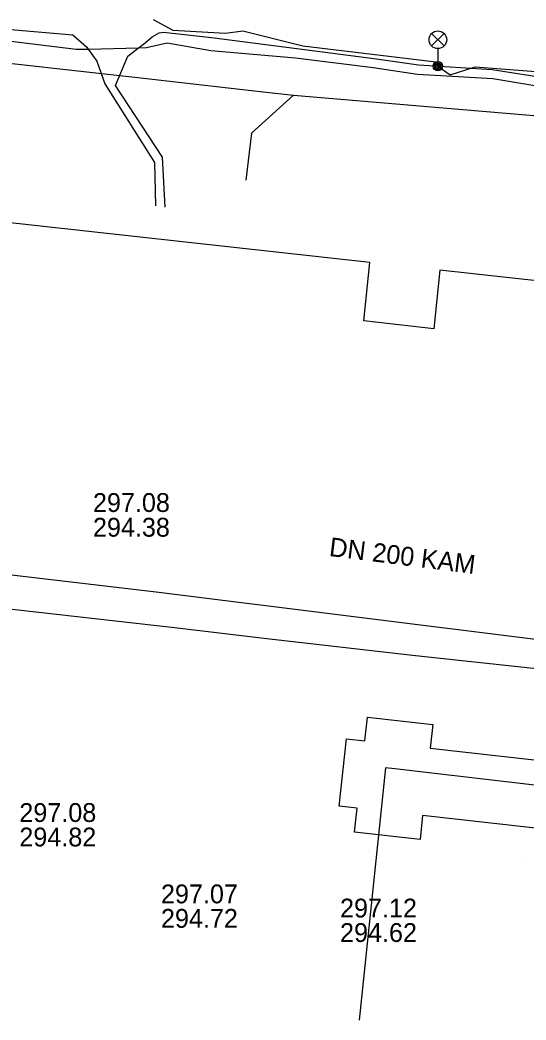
# Model space of a CAD drawing. Extents: x -595540 to -593988, y -1160850 to -1159202.
# Drawn here: x -594175.6 to -594154.08, y -1159696.6 to -1159654.11 of the extents above; entities that cross this region are included whole.
import ezdxf

# ---------------------------------------------------------------- set-up
doc = ezdxf.new("R2010")
doc.units = 0
for name, color, linetype in [('BVK-DESTOVA_popisy', 7, 'Continuous'), ('BVK-DESTOVA_trasa sítě', 7, 'Continuous'), ('BVK-SPLASKOVA_popisy', 7, 'Continuous'), ('BVK-SPLASKOVA_trasa sítě', 7, 'Continuous'), ('CETIN_kabel podzemní', 7, 'Continuous'), ('EON-NN_kabel', 7, 'Continuous'), ('TEPLARNY-TEPLOVODY_trasa sítě', 7, 'Continuous'), ('TSB_kabel VO', 7, 'Continuous'), ('TSB_kolektor', 7, 'Continuous'), ('TSB_lampy VO', 7, 'Continuous')]:
    doc.layers.add(name, color=color, linetype=linetype)

msp = doc.modelspace()

# ---------------------------------------------------------------- linework, layer by layer
at = {"layer": 'BVK-DESTOVA_popisy'}
msp.add_line((-594172.498, -1159675.138), (-594172.498, -1159675.138), dxfattribs=at)
at = {"layer": 'BVK-DESTOVA_trasa sítě'}
for p, q in [((-594191.48, -1159675.88), (-594169.692, -1159678.421)), ((-594169.692, -1159678.421), (-594148.548, -1159681.055))]:
    msp.add_line(p, q, dxfattribs=at)
at = {"layer": 'BVK-SPLASKOVA_popisy'}
for p, q in [((-594154.106, -1159689.693), (-594154.106, -1159689.693)), ((-594169.606, -1159690.846), (-594169.606, -1159690.846)), ((-594161.989, -1159691.448), (-594161.989, -1159691.448))]:
    msp.add_line(p, q, dxfattribs=at)
at = {"layer": 'BVK-SPLASKOVA_trasa sítě'}
for p, q in [((-594180.153, -1159678.662), (-594169.037, -1159679.917)), ((-594169.037, -1159679.917), (-594165.099, -1159680.389)), ((-594165.099, -1159680.389), (-594158.911, -1159681.101)), ((-594158.911, -1159681.101), (-594147.87, -1159682.293))]:
    msp.add_line(p, q, dxfattribs=at)
at = {"layer": 'CETIN_kabel podzemní'}
for points in [[(-594178.37, -1159655.68), (-594170.72, -1159656.54), (-594165.26, -1159657.16), (-594163.97, -1159657.3)], [(-594163.97, -1159657.3), (-594165.76, -1159658.91)], [(-594163.97, -1159657.3), (-594149.57, -1159658.52), (-594144.04, -1159659.33), (-594143.78, -1159659.37)], [(-594165.76, -1159658.91), (-594165.99, -1159660.91)]]:
    msp.add_lwpolyline(points, dxfattribs=at)
at = {"layer": 'EON-NN_kabel'}
for points in [[(-594178.622, -1159654.288), (-594173.353, -1159654.734), (-594172.761, -1159655.265), (-594172.707, -1159655.339), (-594172.33, -1159655.855), (-594171.996, -1159656.824), (-594169.886, -1159660.159), (-594169.835, -1159662.009)], [(-594169.433, -1159662.053), (-594169.538, -1159659.942), (-594171.536, -1159656.886), (-594171.022, -1159655.643), (-594170.556, -1159655.285), (-594170.35, -1159655.127), (-594169.98, -1159654.814), (-594169.679, -1159654.646), (-594169.501, -1159654.616), (-594167.462, -1159654.847), (-594163.826, -1159655.318), (-594160.438, -1159655.753), (-594158.658, -1159656.015), (-594155.525, -1159656.214), (-594152.976, -1159656.604), (-594151.071, -1159656.784), (-594150.253, -1159656.993), (-594149.71, -1159657.255), (-594148.091, -1159657.612), (-594145.989, -1159658.145), (-594141.668, -1159658.606), (-594138.071, -1159659.236), (-594136.296, -1159659.359)], [(-594178.658, -1159654.686), (-594173.208, -1159655.351), (-594172.707, -1159655.339), (-594170.556, -1159655.285), (-594170.217, -1159655.277), (-594169.343, -1159655.076), (-594167.485, -1159655.406), (-594163.877, -1159655.715), (-594160.585, -1159656.118), (-594158.7, -1159656.413), (-594155.49, -1159656.586), (-594153.025, -1159657.001), (-594151.191, -1159657.174), (-594150.409, -1159657.336), (-594150.038, -1159658.147), (-594149.851, -1159658.798), (-594149.866, -1159659.957), (-594149.765, -1159660.807), (-594148.349, -1159662.648), (-594148.236, -1159664.477)]]:
    msp.add_lwpolyline(points, dxfattribs=at)
at = {"layer": 'TEPLARNY-TEPLOVODY_trasa sítě'}
for points in [[(-594137.263, -1159669.977), (-594138.978, -1159669.75), (-594138.676, -1159666.832), (-594157.741, -1159664.737), (-594157.997, -1159667.224), (-594160.98, -1159666.896), (-594160.723, -1159664.409), (-594178.729, -1159662.43), (-594178.973, -1159664.918), (-594181.955, -1159664.591), (-594181.712, -1159662.102), (-594200.302, -1159660.059), (-594200.578, -1159662.544), (-594203.56, -1159662.216), (-594203.284, -1159659.732), (-594205.952, -1159659.438)], [(-594159.658, -1159685.932), (-594160.06, -1159685.885), (-594161.171, -1159696.605)], [(-594132.129, -1159685.71), (-594132.508, -1159689.107), (-594159.658, -1159685.932)]]:
    msp.add_lwpolyline(points, dxfattribs=at)
at = {"layer": 'TSB_kabel VO'}
msp.add_lwpolyline([(-594169.94, -1159654.08), (-594169.1, -1159654.54), (-594166.86, -1159654.67), (-594166.12, -1159654.57), (-594163.57, -1159655.21), (-594159.2, -1159655.73), (-594157.91, -1159655.89), (-594157.829, -1159656.07), (-594157.3, -1159656.44), (-594156.24, -1159656.1), (-594148.31, -1159656.71)], dxfattribs=at)
at = {"layer": 'TSB_kolektor'}
msp.add_lwpolyline([(-594158.475, -1159687.916), (-594158.588, -1159688.929), (-594161.371, -1159688.618), (-594161.257, -1159687.604), (-594162.032, -1159687.517), (-594161.712, -1159684.655), (-594160.937, -1159684.742), (-594160.823, -1159683.728), (-594158.041, -1159684.04), (-594158.154, -1159685.053), (-594134.522, -1159687.699), (-594134.842, -1159690.561)], close=True, dxfattribs=at)
at = {"layer": 'TSB_lampy VO'}
for p, q in [((-594158.094, -1159655.21), (-594157.564, -1159654.68)), ((-594158.094, -1159654.68), (-594157.564, -1159655.21)), ((-594158.094, -1159655.21), (-594157.564, -1159654.68)), ((-594158.094, -1159654.68), (-594157.564, -1159655.21)), ((-594157.829, -1159655.32), (-594157.829, -1159656.07)), ((-594157.829, -1159655.32), (-594157.829, -1159656.07))]:
    msp.add_line(p, q, dxfattribs=at)
for centre, radius in [((-594157.829, -1159654.945), 0.375), ((-594157.829, -1159654.945), 0.375), ((-594157.829, -1159656.07), 0.2), ((-594157.829, -1159656.07), 0.2), ((-594157.829, -1159656.07), 0.145), ((-594157.829, -1159656.07), 0.145), ((-594157.829, -1159656.07), 0.0876), ((-594157.829, -1159656.07), 0.0876)]:
    msp.add_circle(centre, radius, dxfattribs=at)

# ---------------------------------------------------------------- texts
at = {"layer": 'BVK-DESTOVA_popisy'}
for s, p in [('297.08', (-594172.498, -1159675.013)), ('294.38', (-594172.498, -1159676.063))]:
    msp.add_text(s, height=0.8, dxfattribs=at).set_placement(p)
msp.add_text('DN 200 KAM', height=0.8, rotation=352.899, dxfattribs=at).set_placement((-594162.481, -1159676.881))
at = {"layer": 'BVK-SPLASKOVA_popisy'}
for s, p in [('297.08', (-594175.629, -1159688.188)), ('294.82', (-594175.629, -1159689.228)), ('297.07', (-594169.606, -1159691.646)), ('297.12', (-594161.989, -1159692.248)), ('294.72', (-594169.606, -1159692.686)), ('294.62', (-594161.989, -1159693.288))]:
    msp.add_text(s, height=0.8, dxfattribs=at).set_placement(p)

doc.saveas('drawing.dxf')
